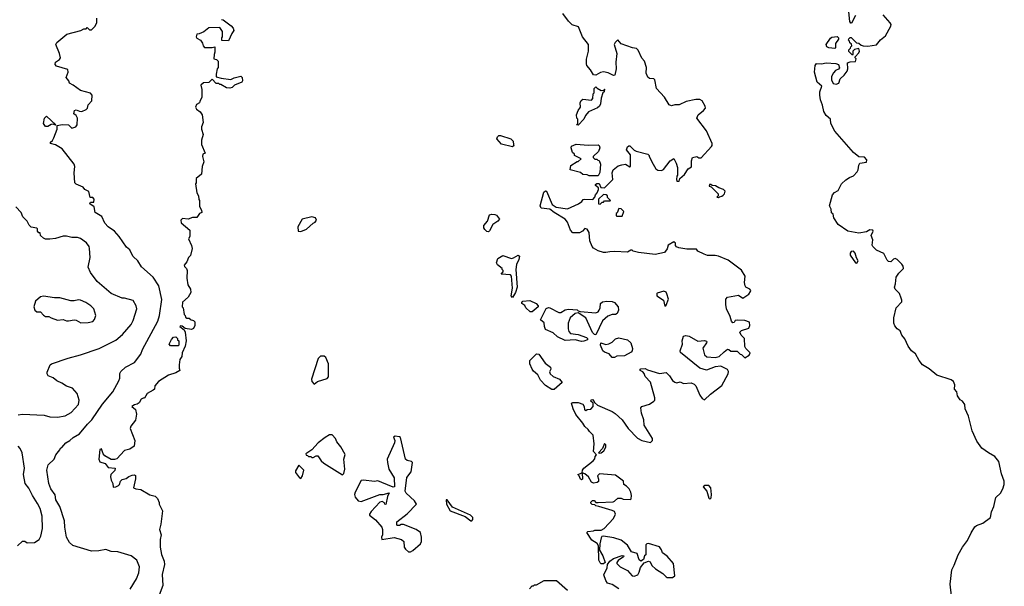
# Model space of a CAD drawing. Extents: x 1793424 to 1900092, y 321114 to 470632.
# Tile 285 of 292: x 1885099 to 1894081, y 426607 to 431772. Entities that reach past the tile are written whole.
import ezdxf

# ---------------------------------------------------------------- set-up
doc = ezdxf.new("R2010")
doc.units = 0

msp = doc.modelspace()

# ---------------------------------------------------------------- linework, layer by layer
at = {"layer": '0CON05XD'}
for points in [[(1892725, 431810), (1892688.3, 431741.7), (1892681.7, 431741.7), (1892672.5, 431755), (1892661.2, 431875)], [(1886107.7, 426582.3), (1886163.3, 426675), (1886185, 426730), (1886193.3, 426785), (1886166.7, 426845), (1886116, 426886), (1885995, 426920), (1885935, 426923.8), (1885885, 426941.2), (1885820.7, 426929.3), (1885755, 426928.8), (1885585, 426980), (1885552.5, 427005), (1885525.8, 427055.8), (1885510, 427145), (1885508, 427205), (1885464, 427335), (1885430, 427395), (1885421.7, 427441.7), (1885383.8, 427495), (1885363.8, 427545), (1885346.7, 427665), (1885357.5, 427715), (1885412.5, 427765), (1885430, 427805), (1885465, 427850), (1885470, 427865), (1885485, 427872.5), (1885520, 427915), (1885556.7, 427935), (1885585.7, 427964.3), (1885645, 427996.2), (1885718, 428085), (1885756.8, 428123.2), (1885855, 428268.8), (1885948.8, 428381.2), (1886005, 428480), (1886012.5, 428505), (1886013.6, 428546.4), (1886022.5, 428565), (1886063.9, 428606.1), (1886145, 428647.5), (1886205, 428722.5), (1886218.8, 428765), (1886358, 429025), (1886375.8, 429075), (1886397.3, 429222.7), (1886368, 429345), (1886316.7, 429425), (1886210.7, 429520.7), (1886177.5, 429575), (1886135, 429612.5), (1886116.7, 429646.7), (1886103, 429673), (1886075, 429697.5), (1886005.8, 429795.8), (1885963.9, 429843.9), (1885907.5, 429885), (1885876.1, 429916.1), (1885847, 429977), (1885787.5, 430015), (1885780, 430065), (1885740, 430095), (1885745, 430110), (1885775, 430110), (1885780, 430135), (1885765, 430150), (1885741.7, 430151.7), (1885730, 430205), (1885693.6, 430223.6), (1885676.7, 430246.7), (1885615, 430272.5), (1885602.5, 430285), (1885597.5, 430375), (1885603.3, 430435), (1885597.5, 430455), (1885485.9, 430595.9), (1885425, 430630), (1885380, 430645), (1885380, 430655), (1885398.3, 430671.7), (1885411.2, 430695), (1885442.5, 430775), (1885441.7, 430808.3), (1885486.4, 430816.4), (1885545, 430813.3), (1885575, 430782.5), (1885610, 430795), (1885622.5, 430815), (1885626.2, 430875), (1885615, 430897.5), (1885593, 430913), (1885600, 430945), (1885615, 430950), (1885645, 430937.5), (1885665, 430936.7), (1885705, 430952.5), (1885717.5, 430965), (1885723, 430997), (1885757, 431033), (1885758.8, 431085), (1885745, 431103.3), (1885655, 431128), (1885585.8, 431175.8), (1885553.3, 431193.3), (1885546.7, 431215), (1885522.5, 431245), (1885540, 431295), (1885538.3, 431318.3), (1885435, 431348), (1885422, 431365), (1885426.2, 431385), (1885461.7, 431408.3), (1885470, 431425), (1885463.3, 431465), (1885427.5, 431545), (1885437.5, 431565), (1885530.5, 431639.5), (1885656.4, 431673.6), (1885685, 431687.5), (1885705, 431690), (1885715, 431700), (1885735, 431680), (1885755, 431680), (1885785, 431710), (1885802.5, 431745), (1885803.3, 431785)], [(1886940, 431775), (1886955, 431770), (1887027.5, 431715), (1887047.5, 431695), (1887052.5, 431675), (1887033.3, 431646.7), (1887005, 431580), (1886941.7, 431581.7), (1886943, 431607), (1886950, 431615), (1886950, 431665), (1886925, 431700), (1886825, 431696.7), (1886778.3, 431661.7), (1886735, 431642.5), (1886715, 431640), (1886707.5, 431615), (1886715, 431602.5), (1886750, 431585), (1886767, 431557), (1886773, 431533), (1886785, 431520), (1886855, 431517.5), (1886880, 431525), (1886880, 431475), (1886872.5, 431455), (1886870, 431415), (1886895, 431410), (1886910, 431395), (1886910, 431335), (1886900, 431325), (1886890, 431275), (1886891.7, 431251.7), (1886938.3, 431238.3), (1887025, 431227.5), (1887055, 431242.5), (1887115, 431257.5), (1887127.5, 431245), (1887132.5, 431215), (1887125, 431202.5), (1887060, 431175), (1887037, 431153), (1887015, 431147.5), (1886985, 431152.5), (1886935, 431180), (1886925, 431180), (1886915, 431190), (1886891.7, 431191.7), (1886855, 431230), (1886825, 431200), (1886775, 431197.5), (1886752.5, 431175), (1886760, 431135), (1886760, 431065), (1886742.5, 431025), (1886740, 431015), (1886711.7, 430998.3), (1886704.1, 430974.1), (1886712.5, 430955), (1886745, 430932.5), (1886763.3, 430905), (1886773.3, 430835), (1886758.8, 430795), (1886758.8, 430775), (1886773.3, 430725), (1886758.8, 430675), (1886756.7, 430635), (1886790, 430555), (1886770, 430545), (1886767.5, 430525), (1886777.5, 430475), (1886762.5, 430435), (1886757, 430363), (1886710, 430325), (1886710, 430285), (1886702.5, 430275), (1886713.6, 430193.6), (1886730, 430165), (1886733, 430133), (1886740, 430125), (1886738.3, 430068.3), (1886757, 430037), (1886760, 430015), (1886740, 430005), (1886715, 429970), (1886675, 429970), (1886635, 429952.5), (1886585, 429960), (1886570, 429945), (1886571.7, 429921.7), (1886650, 429855), (1886650, 429795), (1886640, 429775), (1886667.5, 429715), (1886672.5, 429685), (1886657, 429623), (1886640, 429605), (1886622.5, 429565), (1886600, 429535), (1886601.7, 429521.7), (1886620, 429505), (1886627.5, 429485), (1886623, 429417), (1886633.3, 429355), (1886655.9, 429315.9), (1886660, 429285), (1886635, 429243.3), (1886583, 429197), (1886582.5, 429155), (1886590, 429145), (1886600, 429085), (1886610, 429075), (1886611.7, 429061.7), (1886625, 429050), (1886645, 429050), (1886655, 429040), (1886685, 429030), (1886697, 429017), (1886697.5, 428985), (1886685, 428957.5), (1886665, 428948.8), (1886608.3, 428958.3), (1886581.7, 428978.3), (1886565, 428980), (1886560, 428975), (1886600, 428945), (1886607.5, 428925), (1886616.7, 428845), (1886607.5, 428795), (1886580, 428735), (1886577, 428703), (1886560, 428675), (1886552.5, 428625), (1886552.5, 428595), (1886560, 428575), (1886525, 428553.8), (1886457.3, 428532.7), (1886365, 428473.3), (1886333.3, 428435), (1886327.5, 428405), (1886317.5, 428395), (1886262.5, 428365), (1886238.3, 428321.7), (1886225, 428322.5), (1886207, 428313), (1886189.3, 428280.7), (1886171.7, 428268.3), (1886145, 428262.5), (1886123.3, 428245), (1886155, 428217.5), (1886166.2, 428175), (1886155, 428120), (1886113.9, 428066.1), (1886107.5, 428045), (1886150, 427935), (1886143.3, 427885), (1886105, 427856), (1886055, 427846.2), (1885985, 427770), (1885965, 427762.5), (1885935, 427762.5), (1885877, 427797), (1885860, 427815), (1885845, 427860), (1885830, 427855), (1885820, 427765), (1885830.7, 427740.7), (1885880, 427725), (1885905, 427690), (1885970, 427685), (1885968.3, 427661.7), (1885930, 427625), (1885927.5, 427605), (1885933, 427573), (1885950, 427545), (1885951.7, 427511.7), (1885975, 427512.5), (1886000, 427525), (1886010, 427535), (1886020, 427565), (1886035, 427580), (1886071.7, 427588.3), (1886095, 427607.5), (1886125, 427621.2), (1886145, 427623.3), (1886155, 427617.5), (1886157, 427587), (1886137.5, 427505), (1886160, 427495), (1886205, 427488.8), (1886285, 427440), (1886335, 427430), (1886356.7, 427406.7), (1886371.7, 427371.7), (1886372.5, 427355), (1886402.5, 427295), (1886386.4, 427173.6), (1886373.3, 427125), (1886388.8, 427075), (1886381.2, 427035), (1886380, 426965), (1886393.6, 426896.4), (1886416.7, 426835), (1886420, 426805), (1886398, 426715), (1886405.9, 426614.1), (1886371.2, 426525)], [(1890590.7, 430449.3), (1890626.4, 430456.4), (1890665, 430430), (1890670, 430435), (1890671.7, 430541.7), (1890633.3, 430585), (1890645, 430612.5), (1890655, 430622.5), (1890665, 430622.5), (1890703.6, 430583.6), (1890723, 430573), (1890830, 430545), (1890840, 430535), (1890840, 430525), (1890876.4, 430456.4), (1890903.6, 430413.6), (1890920.7, 430400.7), (1890955, 430397.5), (1890973, 430407), (1891032.5, 430485), (1891065, 430507.5), (1891087.5, 430465), (1891100, 430425), (1891100, 430355), (1891093, 430347), (1891090, 430315), (1891095, 430300), (1891115, 430300), (1891120, 430325), (1891165, 430360), (1891197, 430413), (1891228.3, 430431.7), (1891226.7, 430485), (1891237.5, 430515), (1891275, 430526.2), (1891295, 430513.3), (1891316.1, 430513.9), (1891410, 430615), (1891417.5, 430625), (1891416.7, 430645), (1891365, 430760), (1891276, 430875), (1891288, 430905), (1891338, 430945), (1891353.8, 430965), (1891353.6, 430983.6), (1891323.9, 431033.9), (1891305, 431043.8), (1891266.4, 431043.6), (1891180, 431025), (1891115, 430996.2), (1891075, 430995.8), (1891045, 430988), (1891023.3, 430995), (1890982, 431065), (1890909.2, 431145), (1890894.1, 431224.1), (1890882.5, 431232.5), (1890845, 431235.7), (1890828.9, 431248.9), (1890814.6, 431284.6), (1890815.6, 431335.6), (1890797.5, 431395), (1890775, 431422.5), (1890741.2, 431495), (1890725, 431508.8), (1890690, 431515), (1890585, 431552.5), (1890555, 431590), (1890530, 431565), (1890522.5, 431545), (1890547.5, 431465), (1890536.7, 431385), (1890540, 431325), (1890527.5, 431265), (1890515, 431263.3), (1890466.4, 431286.4), (1890425, 431296.7), (1890398.3, 431291.7), (1890355, 431267.5), (1890335, 431270), (1890307.5, 431315), (1890272.5, 431355), (1890268.3, 431368.3), (1890268.3, 431411.7), (1890287.5, 431485), (1890287, 431547), (1890232.5, 431615), (1890196.4, 431706.4), (1890140, 431725), (1890105, 431760), (1890055, 431830)], [(1893599.7, 426519.7), (1893587.5, 426625), (1893601.7, 426758.3), (1893625, 426800), (1893660, 426895), (1893698.6, 426965), (1893745.6, 427025), (1893777.5, 427095), (1893811.2, 427148.8), (1893828.3, 427161.7), (1893885, 427182), (1893955.6, 427235), (1893964.3, 427285), (1893986.9, 427335), (1894002.3, 427417.7), (1894045, 427456.2), (1894068.9, 427495), (1894081.1, 427535), (1894080.6, 427565), (1894055, 427632.5), (1894030.5, 427745), (1893995, 427789.2), (1893938, 427825), (1893875, 427865.8), (1893829.8, 427929.8), (1893788.6, 428025), (1893755, 428157.5), (1893723.3, 428225), (1893722.5, 428265), (1893700, 428295), (1893677, 428307), (1893655, 428342.5), (1893649.5, 428379.5), (1893627.5, 428405), (1893630, 428445), (1893616.7, 428475), (1893595, 428488.8), (1893465, 428532), (1893395, 428588.9), (1893335.8, 428625.8), (1893303.3, 428665), (1893271.5, 428725), (1893235.4, 428755), (1893203.1, 428795), (1893175, 428862.9), (1893146.5, 428896.5), (1893129.6, 428935), (1893102.8, 428952.8), (1893082, 428982), (1893073.9, 429005), (1893072, 429055), (1893094.6, 429145), (1893145, 429200), (1893147.3, 429215), (1893140.5, 429235), (1893125.9, 429275.9), (1893084.5, 429314.5), (1893079.2, 429335), (1893090, 429365), (1893093.3, 429425), (1893118.3, 429461.7), (1893162.5, 429505), (1893158.2, 429525), (1893145, 429544.4), (1893104, 429585), (1893085, 429594.2), (1893070.3, 429589.7), (1893045, 429566.2), (1893025, 429568), (1893011.3, 429581.3), (1892981.7, 429641.7), (1892915, 429671.9), (1892882.5, 429705), (1892875.6, 429715.6), (1892881.2, 429765), (1892865.8, 429805), (1892884.2, 429845), (1892882.5, 429855), (1892855, 429856), (1892822.7, 429837.3), (1892755, 429826.4), (1892655, 429843.5), (1892564.4, 429905), (1892526, 429965), (1892520, 430000), (1892505, 430012.5), (1892500.9, 430045), (1892485.5, 430075), (1892515, 430176.2), (1892532.7, 430197.3), (1892565, 430216), (1892595, 430275.6), (1892635, 430313.1), (1892667.8, 430332.2), (1892705, 430350), (1892738, 430385), (1892746.8, 430403.2), (1892752.9, 430447.1), (1892763.3, 430465), (1892825, 430474.2), (1892825.6, 430495), (1892805, 430518.6), (1892755, 430522.5), (1892705, 430560), (1892535, 430756), (1892498.1, 430825), (1892496.2, 430865), (1892455, 430898.8), (1892434.3, 430935), (1892423.6, 430993.6), (1892403.1, 431043.1), (1892396.9, 431085), (1892398, 431115), (1892417.5, 431165), (1892373.2, 431203.2), (1892349.4, 431295), (1892354.2, 431355), (1892368.3, 431371.7), (1892415, 431370.8), (1892455, 431380), (1892545, 431373.3), (1892567.5, 431365), (1892577, 431333), (1892569.3, 431320.7), (1892541.7, 431308.3), (1892521.7, 431288.3), (1892503.3, 431255), (1892503.8, 431225), (1892520, 431190), (1892547, 431183), (1892571.2, 431195), (1892585, 431233.3), (1892620, 431265), (1892647, 431303), (1892652.5, 431325), (1892651.7, 431378.3), (1892675, 431387.5), (1892725, 431390), (1892730, 431415), (1892720, 431425), (1892720, 431435), (1892755, 431470), (1892760, 431485), (1892755, 431510), (1892715, 431500), (1892700, 431485), (1892700, 431455), (1892695, 431450), (1892661.7, 431481.7), (1892661.7, 431498.3), (1892678.3, 431511.7), (1892680, 431525), (1892690, 431535), (1892688.3, 431548.3), (1892671.7, 431561.7), (1892670, 431575), (1892660, 431585), (1892661.7, 431598.3), (1892675, 431610), (1892685, 431610), (1892731.7, 431561.7), (1892755, 431557.5), (1892775, 431540), (1892795, 431532.5), (1892835, 431530), (1892915, 431542.5), (1892950.5, 431589.5), (1892995.8, 431624.2), (1893045.8, 431714.2), (1893047.7, 431727.7), (1893040, 431745), (1892975, 431817.5)], [(1892535, 431510), (1892480, 431515), (1892462.5, 431525), (1892457.5, 431545), (1892495, 431602.5), (1892508.3, 431611.7), (1892555, 431620), (1892568.3, 431608.3), (1892570, 431595), (1892540, 431555), (1892540, 431515), (1892535, 431510)], [(1890195, 430810), (1890180, 430815), (1890190, 430825), (1890190, 430865), (1890183, 430873), (1890177.5, 430905), (1890192.5, 430945), (1890216.4, 430973.6), (1890213.3, 431015), (1890220, 431035), (1890235, 431047.5), (1890315, 431040), (1890327, 431053), (1890330, 431095), (1890340, 431105), (1890340, 431145), (1890355, 431160), (1890366.7, 431146.7), (1890405, 431126.7), (1890430, 431130), (1890438.3, 431138.3), (1890430, 431130), (1890430, 431115), (1890420, 431105), (1890403, 431057), (1890397.5, 431005), (1890387.5, 430985), (1890370.7, 430969.3), (1890287, 430933), (1890261.7, 430898.3), (1890246.1, 430863.9), (1890195, 430810)], [(1885355, 430797.5), (1885335, 430800), (1885316.4, 430826.4), (1885325.7, 430874.3), (1885345, 430893.8), (1885430, 430815), (1885425, 430810), (1885405, 430820), (1885385, 430817.5), (1885355, 430797.5)], [(1889595, 430612.5), (1889495, 430637.5), (1889453.3, 430685), (1889457.5, 430705), (1889470, 430715), (1889485, 430716.7), (1889580, 430685), (1889600, 430665), (1889602.5, 430632.5), (1889610, 430625), (1889595, 430612.5)], [(1890295, 430347.5), (1890275, 430357.5), (1890235, 430360), (1890215, 430380), (1890120, 430405), (1890127, 430443), (1890185, 430480), (1890195, 430480), (1890220, 430505), (1890160, 430535), (1890160, 430545), (1890143, 430563), (1890130, 430605), (1890131.7, 430618.3), (1890175, 430637.5), (1890285, 430627.5), (1890375, 430632.5), (1890386.4, 430626.4), (1890392.5, 430605), (1890378.3, 430571.7), (1890330, 430525), (1890330, 430515), (1890345, 430500), (1890365, 430500), (1890371.7, 430491.7), (1890385, 430490), (1890396.4, 430456.4), (1890391.7, 430378.3), (1890375, 430350), (1890295, 430347.5)], [(1890564.1, 426584.1), (1890505, 426622.5), (1890460, 426635), (1890445, 426660), (1890428.3, 426711.7), (1890457.5, 426775), (1890460, 426805), (1890484, 426836), (1890515, 426860), (1890595, 426886.7), (1890610, 426885), (1890607.5, 426875), (1890558.3, 426841.7), (1890546.7, 426825), (1890547.5, 426815), (1890577.5, 426785), (1890645, 426751.2), (1890685, 426703.8), (1890705, 426698), (1890737.6, 426712.4), (1890750.6, 426735), (1890762.1, 426777.9), (1890795, 426820), (1890835, 426837.5), (1890849.3, 426829.3), (1890867, 426797), (1890900, 426765), (1890965, 426722.5), (1890995, 426692.5), (1891007, 426687), (1891053, 426687), (1891076.4, 426703.6), (1891062.5, 426815), (1891005, 426882.5), (1890963.6, 426913.6), (1890955, 426940), (1890936.4, 426966.4), (1890835, 426997.5), (1890820, 426995), (1890810, 426985), (1890810, 426895), (1890800, 426885), (1890788.3, 426851.7), (1890765, 426837.5), (1890749.3, 426849.3), (1890732.5, 426905), (1890680, 426920), (1890645, 426982.5), (1890586.1, 427026.1), (1890518.3, 427048.3), (1890425, 427063.3), (1890410, 427060), (1890402.5, 427047.5), (1890390, 426995), (1890387.5, 426935), (1890417.5, 426885), (1890440, 426825), (1890425, 426812.5), (1890405, 426812.5), (1890395, 426820), (1890383.3, 426845), (1890380, 426975), (1890366.4, 426996.4), (1890317.3, 427027.3), (1890273.3, 427096.7), (1890283, 427107), (1890335, 427112.5), (1890345, 427120), (1890405, 427120), (1890430, 427135), (1890515.5, 427224.5), (1890533.3, 427265), (1890525, 427287.5), (1890505, 427297.5), (1890383, 427333), (1890355, 427340), (1890345, 427350), (1890321.7, 427351.7), (1890310, 427365), (1890310, 427375), (1890325, 427390), (1890338.3, 427388.3), (1890355, 427370), (1890375, 427370), (1890511.7, 427378.3), (1890525, 427382.5), (1890555, 427410), (1890585, 427410), (1890605, 427400), (1890671.7, 427398.3), (1890677.5, 427405), (1890680, 427435), (1890673.3, 427465), (1890657.5, 427495), (1890635, 427520), (1890610, 427535), (1890606.7, 427565), (1890535, 427621.2), (1890388.3, 427631.7), (1890370, 427615), (1890380, 427585), (1890378.3, 427561.7), (1890367, 427553), (1890335, 427547.5), (1890315, 427557.5), (1890286.7, 427605), (1890255, 427632.5), (1890230, 427640), (1890233.3, 427585), (1890225, 427576.7), (1890215, 427583.8), (1890204.1, 427614.1), (1890190, 427625), (1890230, 427640), (1890233.3, 427665), (1890246.7, 427685), (1890329.3, 427750.7), (1890345, 427770), (1890348.3, 427791.7), (1890360, 427805), (1890333.3, 427835), (1890341.2, 427905), (1890330, 427985), (1890297, 428017), (1890286.4, 428036.4), (1890255, 428062.5), (1890237.5, 428095), (1890172.7, 428172.7), (1890146.7, 428225), (1890132.5, 428275), (1890145, 428282.5), (1890195, 428282.5), (1890236.2, 428266.2), (1890247, 428247), (1890250, 428215), (1890265, 428210), (1890275, 428220), (1890308.3, 428221.7), (1890330, 428245), (1890330, 428275), (1890310, 428295), (1890311.7, 428308.3), (1890325, 428310), (1890338.3, 428291.7), (1890341.7, 428281.7), (1890369.3, 428259.3), (1890505, 428200), (1890531.7, 428181.7), (1890593.9, 428123.9), (1890650, 428045), (1890735, 427956.7), (1890775, 427936.7), (1890855, 427916.7), (1890871.2, 427935), (1890871.2, 427955), (1890796.9, 428075), (1890792.2, 428125), (1890772.2, 428185), (1890764, 428235), (1890775, 428246.7), (1890845, 428266.7), (1890885, 428293.3), (1890893.3, 428305), (1890893.8, 428325), (1890855, 428467.5), (1890805, 428520), (1890796.2, 428546.2), (1890783, 428563), (1890760, 428575), (1890760, 428585), (1890765, 428590), (1890805, 428592.5), (1890825, 428580), (1890936.4, 428546.4), (1890995, 428556.7), (1891026.8, 428526.8), (1891054.3, 428484.3), (1891076.4, 428466.4), (1891095, 428462.5), (1891125, 428470), (1891155, 428456.7), (1891225, 428461.2), (1891250.5, 428450.5), (1891267.5, 428435), (1891305, 428350), (1891325, 428320), (1891345, 428307.5), (1891401.2, 428358.8), (1891505, 428436.7), (1891561.2, 428545), (1891566.4, 428566.4), (1891555, 428582.5), (1891495, 428612.5), (1891445, 428606.7), (1891365, 428576.2), (1891303.8, 428595), (1891127.3, 428737.3), (1891124.2, 428755), (1891146.2, 428815), (1891143.3, 428845), (1891155, 428886.7), (1891175, 428892.5), (1891205, 428887.5), (1891285, 428841.2), (1891345, 428846.7), (1891363, 428843), (1891367.5, 428835), (1891363.3, 428825), (1891331.1, 428778.9), (1891347.2, 428717.2), (1891368.3, 428698.3), (1891445, 428692.9), (1891479.2, 428700.8), (1891524.1, 428745.9), (1891555, 428767.5), (1891567, 428767), (1891585, 428750), (1891645, 428750), (1891671.7, 428721.7), (1891685, 428720), (1891715, 428690), (1891755, 428712.5), (1891762.5, 428735), (1891723.6, 428773.6), (1891713, 428793), (1891710, 428865), (1891698.3, 428878.3), (1891680, 428895), (1891670, 428925), (1891685, 428937.5), (1891749.5, 428960.5), (1891761.2, 428985), (1891756.7, 429015), (1891715, 429028.8), (1891645, 429033.3), (1891625, 429030), (1891618.3, 429011.7), (1891605, 429010), (1891592.5, 429025), (1891580, 429065), (1891546, 429135), (1891540, 429175), (1891542, 429225), (1891555, 429242.5), (1891655, 429260), (1891695, 429232.5), (1891749.3, 429270.7), (1891767, 429293), (1891767.5, 429305), (1891760, 429315), (1891723.6, 429333.6), (1891717.5, 429345), (1891712.5, 429375), (1891717.5, 429435), (1891685, 429487.5), (1891560.7, 429580.7), (1891475, 429616.7), (1891443, 429623), (1891375, 429623.3), (1891343.6, 429633.6), (1891285, 429662.5), (1891271.7, 429681.7), (1891185, 429678.8), (1891111.2, 429691.2), (1891090.7, 429700.7), (1891082.5, 429715), (1891082.5, 429735), (1891065, 429747.5), (1891015, 429717.5), (1891005.9, 429684.1), (1890980.5, 429649.5), (1890895, 429631.2), (1890745, 429648.8), (1890695, 429663.3), (1890685, 429672.5), (1890675, 429672.5), (1890645, 429652), (1890525, 429660), (1890483.8, 429656.2), (1890445, 429648.8), (1890425, 429651.2), (1890377.5, 429665), (1890335, 429690), (1890320.8, 429705), (1890300, 429755), (1890293, 429833), (1890275, 429862.5), (1890255, 429867.5), (1890232.5, 429845), (1890205, 429830), (1890145, 429828.8), (1890123.8, 429855), (1890097.7, 429927.7), (1890075, 429953.3), (1889973.9, 430013.9), (1889936, 430046), (1889855, 430054.3), (1889845.7, 430075), (1889880, 430200), (1889895, 430212.5), (1889905, 430210), (1889956.4, 430086.4), (1889991.7, 430061.7), (1890095, 430046.7), (1890196.1, 430093.9), (1890226.4, 430113.6), (1890238.3, 430131.7), (1890255, 430137.5), (1890328.3, 430131.7), (1890347, 430153), (1890353, 430177), (1890367, 430193), (1890380, 430225), (1890378.3, 430238.3), (1890351.7, 430261.7), (1890351.7, 430268.3), (1890365, 430280), (1890385, 430280), (1890401.7, 430241.7), (1890435, 430240), (1890510, 430315), (1890502.5, 430375), (1890512.5, 430405), (1890559.3, 430440.7), (1890590.7, 430449.3)], [(1891475, 430150), (1891481.7, 430158.3), (1891505, 430162.5), (1891517.7, 430172.3), (1891530, 430185), (1891535, 430210), (1891520, 430225), (1891478.3, 430238.3), (1891447, 430257), (1891415, 430260), (1891405, 430270), (1891391.7, 430268.3), (1891390, 430255), (1891408.3, 430248.3), (1891470, 430185), (1891470, 430165), (1891460, 430155), (1891475, 430150)], [(1890395, 430090), (1890411.7, 430108.3), (1890425, 430110), (1890435, 430120), (1890485, 430120), (1890490, 430125), (1890461.7, 430151.7), (1890460, 430165), (1890450, 430175), (1890425, 430177.5), (1890380, 430135), (1890380, 430095), (1890395, 430090)], [(1885085, 428170), (1885125, 428177.5), (1885323.9, 428166.1), (1885375, 428152.5), (1885445, 428148), (1885515, 428162), (1885568.8, 428191.2), (1885636.7, 428265), (1885643, 428303), (1885623.3, 428363.3), (1885582.3, 428412.3), (1885525, 428430), (1885485, 428460), (1885439.3, 428479.3), (1885405, 428506.7), (1885360, 428525), (1885350, 428545), (1885350.7, 428559.3), (1885377.5, 428625), (1885390, 428635), (1885542.7, 428687.3), (1885655, 428716.2), (1885825, 428774), (1885975, 428851.2), (1886037.7, 428902.3), (1886115, 428992.5), (1886135, 429030), (1886166.7, 429135), (1886162.5, 429165), (1886135, 429212.5), (1886055, 429233.3), (1886035, 429233.3), (1885932.5, 429275), (1885806.1, 429386.1), (1885746.4, 429466.4), (1885723.3, 429515), (1885742.5, 429605), (1885736.7, 429685), (1885733.3, 429705), (1885709.5, 429739.5), (1885655, 429776.7), (1885625, 429786.7), (1885575, 429786.7), (1885525, 429798.8), (1885495, 429800), (1885425, 429777.5), (1885375, 429772.5), (1885335, 429772.5), (1885315, 429780), (1885290, 429805), (1885285, 429830), (1885275, 429830), (1885263, 429843), (1885262.5, 429865), (1885255, 429872.5), (1885205, 429880), (1885185, 429900), (1885167.5, 429935), (1885126.7, 429975), (1885113.6, 430013.6), (1885062.5, 430065)], [(1887665, 429842.5), (1887715, 429862.5), (1887775, 429917.5), (1887795, 429927.5), (1887807.5, 429945), (1887796.2, 429965), (1887765, 429975.6), (1887675, 429952.5), (1887637.5, 429885), (1887640, 429845), (1887665, 429842.5)], [(1889375, 429838.8), (1889361.2, 429841.2), (1889340.9, 429860.9), (1889332, 429875), (1889334.2, 429895), (1889365.8, 429935), (1889385, 429992.5), (1889405, 430000), (1889435, 429997.5), (1889449.3, 429989.3), (1889477.5, 429955), (1889461.2, 429935), (1889415.7, 429905), (1889385, 429846.7), (1889375, 429838.8)], [(1890595, 429980), (1890610, 430025), (1890587, 430047), (1890565, 430050), (1890548.3, 430011.7), (1890540, 430005), (1890540, 429985), (1890545, 429980), (1890595, 429980)], [(1889595, 429240), (1889582.5, 429255), (1889593.3, 429325), (1889586.7, 429435), (1889575, 429447.5), (1889491.7, 429451.7), (1889510, 429475), (1889510, 429485), (1889500, 429495), (1889500, 429505), (1889457, 429537), (1889447.5, 429555), (1889460, 429595), (1889505, 429622.5), (1889585, 429596.2), (1889605, 429600), (1889645, 429626.7), (1889657.5, 429615), (1889651.2, 429585), (1889630.3, 429539.7), (1889624, 429495), (1889636, 429335), (1889623.3, 429285), (1889595, 429240)], [(1892735, 429552.5), (1892748.8, 429575), (1892731.9, 429601.9), (1892721.4, 429645), (1892705, 429661.9), (1892685, 429658.9), (1892674.5, 429645), (1892675.8, 429625), (1892725, 429556.7), (1892735, 429552.5)], [(1885658.3, 429008.3), (1885725, 429012.5), (1885765, 429020), (1885781.7, 429038.3), (1885792.5, 429075), (1885776.7, 429135), (1885747.5, 429165), (1885702.5, 429195), (1885655, 429216.2), (1885635, 429218.8), (1885595, 429208.8), (1885565, 429208.8), (1885465, 429236.2), (1885416.1, 429236.1), (1885315, 429253.3), (1885290, 429245), (1885243, 429207), (1885227.5, 429155), (1885237.5, 429125), (1885255, 429110), (1885288.3, 429108.3), (1885315, 429077.5), (1885335, 429067.5), (1885365, 429066.7), (1885385, 429053.3), (1885445, 429033.3), (1885495, 429040), (1885525, 429027.5), (1885545, 429027.5), (1885595, 429036.7), (1885615, 429032.5), (1885658.3, 429008.3)], [(1890985, 429160), (1890995, 429170), (1891016.7, 429225), (1891003.6, 429273.6), (1890995, 429287.5), (1890975, 429297.5), (1890915, 429280), (1890910, 429275), (1890912.5, 429255), (1890971.2, 429215), (1890985, 429160)], [(1889775, 429110), (1889755, 429110), (1889717, 429147), (1889706.4, 429166.4), (1889680, 429185), (1889680, 429195), (1889690, 429205), (1889753.6, 429213.6), (1889810, 429185), (1889830, 429165), (1889830, 429155), (1889775, 429110)], [(1890225, 428840), (1890165, 428853.8), (1890075, 428846.7), (1890005, 428882.5), (1889965, 428917.5), (1889897, 428947), (1889887.5, 428975), (1889885, 429010), (1889850, 429035), (1889901.7, 429138.3), (1889921.7, 429148.3), (1889935, 429146.7), (1890016.4, 429103.6), (1890035, 429103.8), (1890075, 429126.2), (1890105, 429132.5), (1890185, 429127.5), (1890195, 429117.5), (1890213.3, 429113.3), (1890355, 429099.4), (1890375, 429109.4), (1890386.5, 429125), (1890394.6, 429145), (1890398.6, 429185), (1890415, 429200.8), (1890454.1, 429205.9), (1890505, 429202), (1890525, 429193.8), (1890560, 429155), (1890560.8, 429125), (1890549.2, 429095), (1890535, 429084), (1890505, 429086.2), (1890465, 429070), (1890415, 429027.5), (1890355, 428900), (1890341.7, 428901.7), (1890325, 428920), (1890263, 429053), (1890195, 429100), (1890165, 429093.3), (1890120, 429055), (1890103.9, 429006.1), (1890101.2, 428955), (1890109.3, 428929.3), (1890125, 428912.5), (1890195, 428902.5), (1890270, 428875), (1890280, 428865), (1890280, 428855), (1890245, 428842.5), (1890225, 428840)], [(1886545, 428800), (1886475, 428800), (1886463, 428813), (1886483, 428857), (1886501.7, 428878.3), (1886525, 428880), (1886540, 428865), (1886540, 428855), (1886550, 428845), (1886550, 428805), (1886545, 428800)], [(1890505, 428692.5), (1890476.1, 428726.1), (1890435, 428740), (1890417.5, 428755), (1890397.5, 428805), (1890400, 428825), (1890445, 428812.5), (1890475, 428817.5), (1890505, 428832.5), (1890535, 428862.5), (1890565, 428873.3), (1890642.5, 428855), (1890675, 428827.5), (1890690, 428775), (1890687, 428753), (1890678.3, 428741.7), (1890615, 428706.7), (1890546.4, 428703.6), (1890525, 428693.3), (1890505, 428692.5)], [(1889975, 428400), (1889955, 428400), (1889895, 428437.5), (1889850, 428485), (1889826.7, 428535), (1889785, 428567.5), (1889773.3, 428585), (1889754, 428635), (1889754.2, 428665), (1889815, 428726.2), (1889835, 428723.3), (1889891.7, 428641.7), (1889942.5, 428605), (1889943, 428587), (1889933, 428563), (1889937.5, 428545), (1889965, 428520), (1890022.5, 428495), (1890047.5, 428465), (1889975, 428400)], [(1887785, 428450), (1887815, 428472.5), (1887905, 428502.5), (1887917.5, 428515), (1887917.5, 428635), (1887892.3, 428692.3), (1887875.6, 428705.6), (1887844.2, 428705.8), (1887822, 428685), (1887760.8, 428495), (1887765, 428472.5), (1887785, 428450)], [(1888045, 427622.5), (1888057.5, 427635), (1888066.1, 427673.9), (1888055.8, 427765), (1888069.3, 427809.3), (1888028.3, 427878.3), (1887992.5, 427925), (1887980, 427955), (1887948.3, 427988.3), (1887925, 427987.5), (1887885, 427962.5), (1887822.5, 427915), (1887765, 427852.5), (1887710, 427815), (1887711.7, 427801.7), (1887725, 427800), (1887735, 427790), (1887755, 427790), (1887765, 427780), (1887775, 427780), (1887803, 427797), (1887820, 427795), (1887850.5, 427750.5), (1887875, 427730), (1888045, 427622.5)], [(1888645, 426920), (1888665, 426922.5), (1888685, 426932.5), (1888756.1, 426993.9), (1888763.6, 427016.4), (1888764, 427055), (1888755, 427097.5), (1888715, 427124), (1888599.3, 427169.3), (1888578.3, 427171.7), (1888565, 427160), (1888545, 427160), (1888540, 427165), (1888540, 427195), (1888633, 427267), (1888720, 427355), (1888700, 427385), (1888626.2, 427455), (1888616, 427475), (1888631.7, 427598.3), (1888669.7, 427650.3), (1888682, 427735), (1888674.2, 427744.2), (1888632.5, 427755), (1888620, 427765), (1888573.6, 427963.6), (1888565, 427970), (1888523, 427977), (1888510, 427965), (1888520, 427935), (1888517.5, 427915), (1888452.5, 427765), (1888453.3, 427735), (1888467.5, 427675), (1888516.4, 427596.4), (1888517.5, 427515), (1888505, 427510), (1888404.1, 427554.1), (1888365, 427567.5), (1888335, 427562), (1888235, 427573.8), (1888215, 427571.2), (1888160, 427465), (1888154.2, 427444.2), (1888160.5, 427420.5), (1888186.4, 427386.4), (1888215, 427380), (1888385, 427442.5), (1888415, 427442.5), (1888468.3, 427458.3), (1888453, 427427), (1888438.3, 427351.7), (1888430, 427355), (1888428.3, 427368.3), (1888405, 427380), (1888385, 427372.5), (1888305, 427287.5), (1888290, 427265), (1888290, 427255), (1888345, 427212), (1888402.5, 427145), (1888407.5, 427125), (1888407.5, 427075), (1888400, 427055), (1888403.3, 427033.3), (1888515, 427052.5), (1888583.3, 427033.3), (1888602.5, 427015), (1888607.5, 426965), (1888620, 426945), (1888645, 426920)], [(1890385, 427820), (1890405, 427822.5), (1890429.3, 427840.7), (1890447.5, 427875), (1890447, 427897), (1890435, 427910), (1890417, 427863), (1890380, 427825), (1890385, 427820)], [(1885080, 426975), (1885125, 427017.5), (1885145, 427017.5), (1885167, 427003), (1885235, 427007.5), (1885277.5, 427035), (1885292.5, 427065), (1885306, 427135), (1885304, 427245), (1885286, 427315), (1885262.7, 427362.7), (1885215, 427433.3), (1885182.3, 427502.3), (1885150, 427545), (1885132.5, 427625), (1885144, 427685), (1885122.7, 427822.7), (1885102.7, 427862.7), (1885083.8, 427885)], [(1887665, 427590), (1887680, 427615), (1887690, 427665), (1887645, 427710), (1887615, 427660), (1887613.8, 427645), (1887652.5, 427595), (1887665, 427590)], [(1891395, 427400), (1891406.4, 427413.6), (1891410, 427445), (1891403.3, 427505), (1891385, 427526.2), (1891350, 427525), (1891332.5, 427515), (1891366.7, 427475), (1891385, 427410), (1891395, 427400)], [(1889225, 427202.5), (1889232.5, 427215), (1889232.5, 427235), (1889212.5, 427255), (1889047.7, 427327.7), (1888997.5, 427395), (1888990, 427395), (1888993.3, 427355), (1889025, 427296.2), (1889163.3, 427243.3), (1889215, 427203.8), (1889225, 427202.5)], [(1889750, 426585), (1889775, 426610), (1889785, 426610), (1889795, 426620), (1889815, 426620), (1889885, 426660), (1889995, 426660), (1890095, 426572.5)]]:
    msp.add_lwpolyline(points, dxfattribs=at)

doc.saveas('drawing.dxf')
